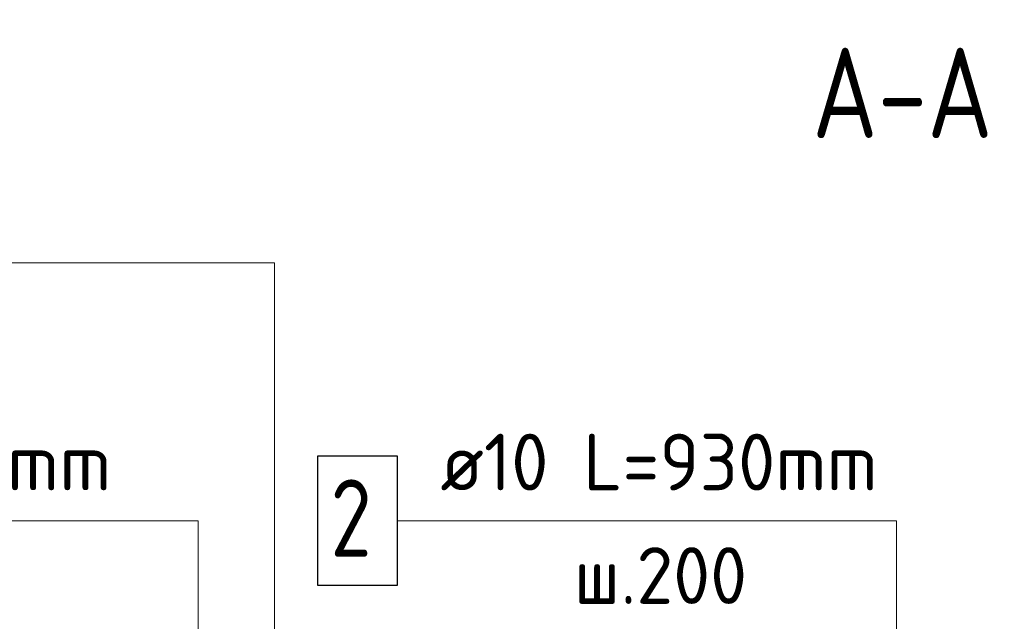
# Model space of a CAD drawing. Header units: millimetres. Extents: x 40580 to 1168286, y -220995 to 81020.
# Tile 351 of 419: x 928446 to 932262, y -100372 to -98039. Entities that reach past the tile are written whole.
import ezdxf

# ---------------------------------------------------------------- set-up
doc = ezdxf.new("R2010")
doc.units = ezdxf.units.MM
for name, color, linetype, lineweight in [('Standard', 7, 'Continuous', 25), ('Позиционная метка линия выноска', 7, 'Continuous', 13), ('Ребро вкладыша арматура поперечная AW', 52, 'Continuous', 25)]:
    doc.layers.add(name, color=color, linetype=linetype, lineweight=lineweight)
doc.styles.add('GOST 2.304-81', font='txt')
doc.styles.add('ISOCPEUR', font='isocpeur.ttf')

msp = doc.modelspace()

# ---------------------------------------------------------------- linework, layer by layer
at = {"color": 7, "linetype": 'Continuous', "lineweight": 25, "transparency": 33554687}
msp.add_lwpolyline([(929600.5, -100232.1), (929910.5, -100232.1), (929910.5, -99732.1), (929600.5, -99732.1), (929600.5, -100232.1)], dxfattribs=at)
at = {"layer": 'Позиционная метка линия выноска', "color": 7, "linetype": 'Continuous', "lineweight": 13, "transparency": 33554687}
for points in [[(926977.2, -98982.1), (929433.8, -98982.1), (929433.8, -101132.1)], [(927007.2, -99982.1), (929137.9, -99982.1), (929137.9, -101110.4)], [(929910.5, -99982.1), (931843.8, -99982.1), (931843.8, -101297.2), (930933.8, -101297.2)]]:
    msp.add_lwpolyline(points, dxfattribs=at)

# ---------------------------------------------------------------- texts
at = {"color": 7, "linetype": 'Continuous', "lineweight": 13, "transparency": 33554687, "attachment_point": 7, "style": 'ISOCPEUR'}
for s, insert, char_height, width in [('\\W0.96;ø10 L=930mm ', (930076.2, -99864.8), 220, 1997.586), ('\\W0.78;2', (929650.5, -100122.1), 300, 326.853), ('\\W0.95;ш.200 ', (930593.2, -100304.8), 220, 962.821)]:
    msp.add_mtext(s, dxfattribs=dict(at, insert=insert, char_height=char_height, width=width))
at = {"layer": 'Standard', "color": 7, "linetype": 'Continuous', "lineweight": -3, "transparency": 33554687, "insert": (931517.2, -98498.8), "char_height": 350, "width": 871.094, "attachment_point": 7, "style": 'GOST 2.304-81'}
msp.add_mtext('А-А', dxfattribs=at)
at = {"layer": 'Ребро вкладыша арматура поперечная AW', "color": 7, "linetype": 'Continuous', "lineweight": 13, "transparency": 33554687, "insert": (927146.2, -99864.8), "char_height": 220, "width": 1889.823, "attachment_point": 7, "style": 'ISOCPEUR'}
msp.add_mtext('\\W0.98;ø8 L=585mm ', dxfattribs=at)

doc.saveas('drawing.dxf')
